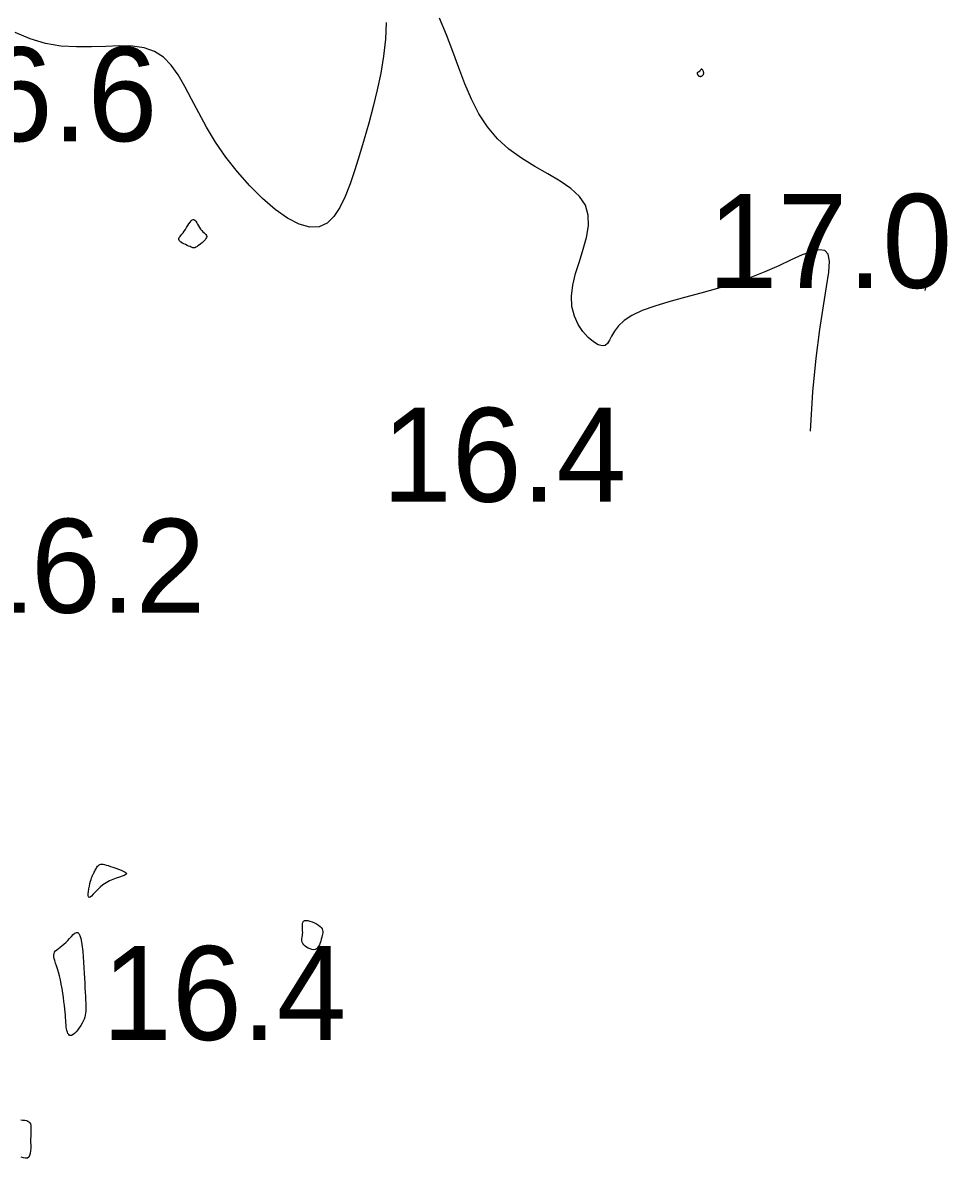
# Model space of a CAD drawing. Extents: x 3040093 to 3056816, y 408076 to 509144.
# Drawn here: x 3046478.9 to 3046528.2, y 434731.9 to 434792.3 of the extents above; entities that cross this region are included whole.
import ezdxf

# ---------------------------------------------------------------- set-up
doc = ezdxf.new("R2010")
doc.units = 0
doc.layers.add('V-CHAN-CONT-EL17', color=7, linetype='Continuous')
doc.layers.add('V-TOPO-SOUN-0610', color=7, linetype='Continuous')

msp = doc.modelspace()

# ---------------------------------------------------------------- linework, layer by layer
at = {"layer": 'V-CHAN-CONT-EL17'}
for points in [[(3046498.278, 434792.31), (3046498.237, 434791.419), (3046498.137, 434790.52), (3046497.989, 434789.619), (3046497.803, 434788.721), (3046497.586, 434787.832), (3046497.35, 434786.957), (3046497.102, 434786.102), (3046496.854, 434785.27), (3046496.609, 434784.472), (3046496.362, 434783.723), (3046496.101, 434783.045), (3046495.815, 434782.456), (3046495.495, 434781.979), (3046495.128, 434781.632), (3046494.704, 434781.436), (3046494.214, 434781.411), (3046493.65, 434781.569), (3046493.027, 434781.893), (3046492.367, 434782.359), (3046491.688, 434782.941), (3046491.011, 434783.615), (3046490.355, 434784.356), (3046489.741, 434785.138), (3046489.189, 434785.937), (3046488.711, 434786.73), (3046488.295, 434787.5), (3046487.92, 434788.231), (3046487.565, 434788.909), (3046487.21, 434789.517), (3046486.835, 434790.04), (3046486.42, 434790.464), (3046485.944, 434790.772), (3046485.393, 434790.957), (3046484.77, 434791.043), (3046484.087, 434791.06), (3046483.355, 434791.038), (3046482.583, 434791.01), (3046481.783, 434791.005), (3046480.964, 434791.056), (3046480.138, 434791.191), (3046479.316, 434791.434), (3046478.523, 434791.768)], [(3046520.865, 434770.56), (3046520.998, 434772.646), (3046521.175, 434774.441), (3046521.371, 434775.962), (3046521.563, 434777.223), (3046521.727, 434778.239), (3046521.839, 434779.027), (3046521.875, 434779.602), (3046521.812, 434779.978), (3046521.631, 434780.174), (3046521.335, 434780.215), (3046520.934, 434780.127), (3046520.436, 434779.937), (3046519.849, 434779.674), (3046519.182, 434779.364), (3046518.444, 434779.034), (3046517.644, 434778.712), (3046516.793, 434778.419), (3046515.912, 434778.153), (3046515.026, 434777.907), (3046514.159, 434777.673), (3046513.335, 434777.446), (3046512.579, 434777.216), (3046511.914, 434776.976), (3046511.365, 434776.72), (3046510.948, 434776.444), (3046510.645, 434776.159), (3046510.431, 434775.879), (3046510.28, 434775.621), (3046510.165, 434775.398), (3046510.062, 434775.225), (3046509.944, 434775.118), (3046509.786, 434775.091), (3046509.569, 434775.156), (3046509.31, 434775.31), (3046509.03, 434775.546), (3046508.753, 434775.858), (3046508.503, 434776.239), (3046508.301, 434776.684), (3046508.172, 434777.185), (3046508.138, 434777.736), (3046508.212, 434778.33), (3046508.366, 434778.954), (3046508.565, 434779.595), (3046508.769, 434780.239), (3046508.941, 434780.873), (3046509.045, 434781.484), (3046509.042, 434782.058), (3046508.895, 434782.581), (3046508.58, 434783.046), (3046508.117, 434783.467), (3046507.542, 434783.862), (3046506.89, 434784.249), (3046506.195, 434784.649), (3046505.492, 434785.081), (3046504.815, 434785.562), (3046504.199, 434786.112), (3046503.67, 434786.746), (3046503.218, 434787.454), (3046502.826, 434788.223), (3046502.474, 434789.041), (3046502.146, 434789.894), (3046501.822, 434790.769), (3046501.485, 434791.652), (3046501.116, 434792.531)], [(3046527.326, 434778.438), (3046527.266, 434778.411), (3046527.206, 434778.377), (3046527.147, 434778.336), (3046527.092, 434778.29), (3046527.043, 434778.237), (3046527.002, 434778.179), (3046526.971, 434778.114), (3046526.953, 434778.044)], [(3046478.82, 434733.898), (3046478.937, 434733.89), (3046479.038, 434733.879), (3046479.126, 434733.861), (3046479.199, 434733.835), (3046479.259, 434733.798), (3046479.303, 434733.748), (3046479.334, 434733.684), (3046479.353, 434733.605), (3046479.362, 434733.513), (3046479.364, 434733.408), (3046479.362, 434733.29), (3046479.356, 434733.161), (3046479.351, 434733.022), (3046479.348, 434732.873), (3046479.349, 434732.715), (3046479.351, 434732.554), (3046479.351, 434732.397), (3046479.343, 434732.248), (3046479.326, 434732.115), (3046479.295, 434732.003), (3046479.246, 434731.918), (3046479.175, 434731.867), (3046479.082, 434731.853), (3046478.968, 434731.873), (3046478.842, 434731.921)]]:
    msp.add_lwpolyline(points, dxfattribs=at)
for points in [[(3046514.994, 434789.443), (3046515.002, 434789.441), (3046515.01, 434789.44), (3046515.018, 434789.439), (3046515.028, 434789.439), (3046515.038, 434789.441), (3046515.051, 434789.445), (3046515.066, 434789.451), (3046515.084, 434789.459), (3046515.103, 434789.471), (3046515.123, 434789.485), (3046515.142, 434789.502), (3046515.159, 434789.522), (3046515.173, 434789.545), (3046515.183, 434789.571), (3046515.187, 434789.601), (3046515.185, 434789.634), (3046515.178, 434789.668), (3046515.166, 434789.703), (3046515.151, 434789.736), (3046515.134, 434789.766), (3046515.115, 434789.792), (3046515.097, 434789.81), (3046515.079, 434789.821), (3046515.064, 434789.823), (3046515.05, 434789.817), (3046515.038, 434789.804), (3046515.026, 434789.788), (3046515.014, 434789.768), (3046515.001, 434789.747), (3046514.988, 434789.727), (3046514.972, 434789.71), (3046514.955, 434789.696), (3046514.937, 434789.685), (3046514.918, 434789.676), (3046514.899, 434789.669), (3046514.882, 434789.662), (3046514.867, 434789.654), (3046514.854, 434789.645), (3046514.846, 434789.633), (3046514.842, 434789.618), (3046514.842, 434789.601), (3046514.845, 434789.581), (3046514.851, 434789.561), (3046514.86, 434789.541), (3046514.87, 434789.521), (3046514.882, 434789.503), (3046514.894, 434789.488), (3046514.907, 434789.475), (3046514.919, 434789.466), (3046514.932, 434789.459), (3046514.944, 434789.454), (3046514.955, 434789.451), (3046514.966, 434789.449), (3046514.976, 434789.447), (3046514.986, 434789.445)], [(3046487.762, 434780.409), (3046487.681, 434780.445), (3046487.594, 434780.485), (3046487.508, 434780.527), (3046487.426, 434780.571), (3046487.353, 434780.617), (3046487.295, 434780.664), (3046487.256, 434780.711), (3046487.239, 434780.758), (3046487.243, 434780.806), (3046487.264, 434780.856), (3046487.301, 434780.91), (3046487.348, 434780.97), (3046487.404, 434781.037), (3046487.466, 434781.112), (3046487.529, 434781.198), (3046487.593, 434781.294), (3046487.655, 434781.397), (3046487.716, 434781.5), (3046487.776, 434781.598), (3046487.834, 434781.685), (3046487.89, 434781.756), (3046487.944, 434781.806), (3046487.996, 434781.828), (3046488.045, 434781.819), (3046488.094, 434781.784), (3046488.141, 434781.726), (3046488.189, 434781.653), (3046488.238, 434781.569), (3046488.288, 434781.48), (3046488.342, 434781.391), (3046488.399, 434781.309), (3046488.46, 434781.237), (3046488.522, 434781.174), (3046488.581, 434781.119), (3046488.635, 434781.068), (3046488.678, 434781.019), (3046488.708, 434780.971), (3046488.721, 434780.92), (3046488.713, 434780.865), (3046488.683, 434780.803), (3046488.633, 434780.736), (3046488.569, 434780.668), (3046488.494, 434780.599), (3046488.414, 434780.533), (3046488.334, 434780.472), (3046488.257, 434780.418), (3046488.19, 434780.374), (3046488.135, 434780.342), (3046488.09, 434780.32), (3046488.051, 434780.309), (3046488.016, 434780.308), (3046487.98, 434780.315), (3046487.94, 434780.329), (3046487.892, 434780.35), (3046487.834, 434780.377)], [(3046482.762, 434747.13), (3046482.788, 434747.184), (3046482.817, 434747.24), (3046482.847, 434747.295), (3046482.88, 434747.349), (3046482.915, 434747.398), (3046482.953, 434747.44), (3046482.994, 434747.473), (3046483.038, 434747.495), (3046483.088, 434747.507), (3046483.144, 434747.509), (3046483.209, 434747.501), (3046483.285, 434747.486), (3046483.374, 434747.462), (3046483.477, 434747.431), (3046483.597, 434747.393), (3046483.733, 434747.349), (3046483.879, 434747.301), (3046484.025, 434747.249), (3046484.163, 434747.196), (3046484.283, 434747.142), (3046484.377, 434747.089), (3046484.436, 434747.039), (3046484.45, 434746.992), (3046484.415, 434746.95), (3046484.334, 434746.909), (3046484.217, 434746.867), (3046484.071, 434746.821), (3046483.904, 434746.766), (3046483.726, 434746.701), (3046483.543, 434746.62), (3046483.365, 434746.523), (3046483.198, 434746.406), (3046483.044, 434746.276), (3046482.904, 434746.144), (3046482.781, 434746.016), (3046482.673, 434745.903), (3046482.583, 434745.813), (3046482.512, 434745.755), (3046482.46, 434745.738), (3046482.428, 434745.767), (3046482.414, 434745.836), (3046482.415, 434745.937), (3046482.428, 434746.061), (3046482.45, 434746.197), (3046482.477, 434746.338), (3046482.508, 434746.474), (3046482.539, 434746.597), (3046482.568, 434746.699), (3046482.595, 434746.781), (3046482.62, 434746.849), (3046482.644, 434746.904), (3046482.667, 434746.951), (3046482.69, 434746.994), (3046482.713, 434747.035), (3046482.737, 434747.08)], [(3046494.007, 434744.517), (3046494.105, 434744.509), (3046494.216, 434744.483), (3046494.334, 434744.442), (3046494.454, 434744.391), (3046494.568, 434744.331), (3046494.671, 434744.266), (3046494.757, 434744.199), (3046494.822, 434744.133), (3046494.865, 434744.068), (3046494.891, 434744.001), (3046494.902, 434743.933), (3046494.901, 434743.861), (3046494.889, 434743.785), (3046494.871, 434743.703), (3046494.848, 434743.614), (3046494.823, 434743.518), (3046494.795, 434743.418), (3046494.762, 434743.318), (3046494.725, 434743.223), (3046494.68, 434743.136), (3046494.627, 434743.062), (3046494.565, 434743.005), (3046494.493, 434742.968), (3046494.409, 434742.956), (3046494.318, 434742.965), (3046494.223, 434742.993), (3046494.129, 434743.035), (3046494.038, 434743.089), (3046493.957, 434743.152), (3046493.888, 434743.219), (3046493.835, 434743.287), (3046493.802, 434743.355), (3046493.786, 434743.422), (3046493.782, 434743.489), (3046493.789, 434743.558), (3046493.801, 434743.63), (3046493.815, 434743.706), (3046493.827, 434743.787), (3046493.833, 434743.874), (3046493.832, 434743.968), (3046493.826, 434744.065), (3046493.82, 434744.163), (3046493.817, 434744.255), (3046493.822, 434744.34), (3046493.839, 434744.412), (3046493.873, 434744.468), (3046493.928, 434744.504)], [(3046480.779, 434741.944), (3046480.727, 434742.104), (3046480.678, 434742.247), (3046480.636, 434742.372), (3046480.604, 434742.484), (3046480.584, 434742.583), (3046480.58, 434742.67), (3046480.593, 434742.749), (3046480.627, 434742.821), (3046480.679, 434742.888), (3046480.746, 434742.953), (3046480.827, 434743.019), (3046480.917, 434743.088), (3046481.014, 434743.163), (3046481.116, 434743.247), (3046481.22, 434743.342), (3046481.323, 434743.448), (3046481.423, 434743.56), (3046481.521, 434743.667), (3046481.614, 434743.761), (3046481.701, 434743.832), (3046481.782, 434743.871), (3046481.856, 434743.869), (3046481.921, 434743.818), (3046481.976, 434743.71), (3046482.023, 434743.551), (3046482.062, 434743.349), (3046482.094, 434743.114), (3046482.122, 434742.853), (3046482.145, 434742.574), (3046482.164, 434742.286), (3046482.182, 434741.997), (3046482.198, 434741.715), (3046482.214, 434741.442), (3046482.228, 434741.18), (3046482.241, 434740.931), (3046482.252, 434740.697), (3046482.263, 434740.48), (3046482.271, 434740.282), (3046482.278, 434740.104), (3046482.283, 434739.948), (3046482.285, 434739.811), (3046482.282, 434739.688), (3046482.273, 434739.576), (3046482.256, 434739.471), (3046482.23, 434739.369), (3046482.194, 434739.265), (3046482.146, 434739.157), (3046482.085, 434739.042), (3046482.014, 434738.922), (3046481.935, 434738.804), (3046481.852, 434738.691), (3046481.767, 434738.589), (3046481.683, 434738.503), (3046481.604, 434738.436), (3046481.532, 434738.395), (3046481.47, 434738.383), (3046481.418, 434738.397), (3046481.373, 434738.434), (3046481.337, 434738.492), (3046481.307, 434738.566), (3046481.283, 434738.653), (3046481.263, 434738.75), (3046481.248, 434738.855), (3046481.236, 434738.963), (3046481.226, 434739.077), (3046481.217, 434739.198), (3046481.207, 434739.329), (3046481.197, 434739.471), (3046481.184, 434739.627), (3046481.169, 434739.799), (3046481.149, 434739.988), (3046481.123, 434740.195), (3046481.093, 434740.417), (3046481.059, 434740.649), (3046481.02, 434740.884), (3046480.977, 434741.119), (3046480.931, 434741.347), (3046480.883, 434741.564), (3046480.832, 434741.764)]]:
    msp.add_lwpolyline(points, close=True, dxfattribs=at)

# ---------------------------------------------------------------- texts
at = {"layer": 'V-TOPO-SOUN-0610'}
for s, p in [('16.6 ', (3046473.083, 434785.99)), ('17.0 ', (3046515.403, 434778.18)), ('16.4 ', (3046498.053, 434766.8)), ('16.2 ', (3046475.643, 434760.89)), ('16.4 ', (3046483.153, 434738.15))]:
    msp.add_text(s, height=5, dxfattribs=at).set_placement(p)

doc.saveas('drawing.dxf')
